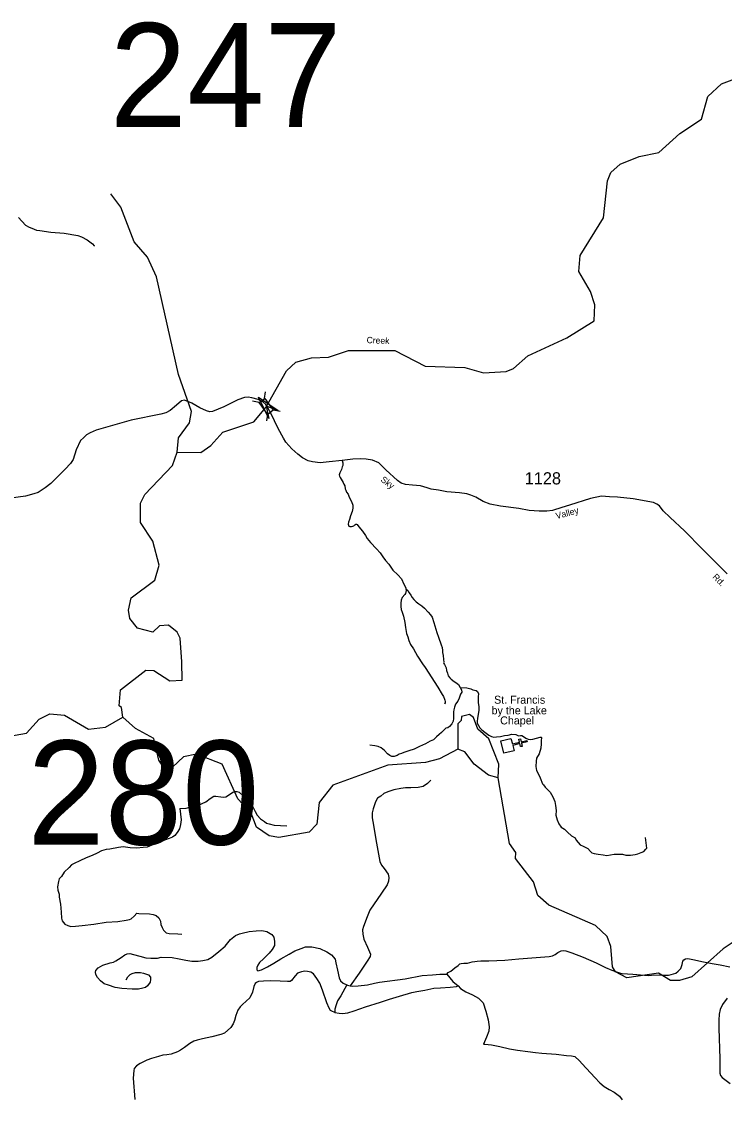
# Model space of a CAD drawing. Extents: x 884530 to 1028605, y 526725 to 653634.
# Drawn here: x 931595 to 938802, y 544215 to 555263 of the extents above; entities that cross this region are included whole.
import ezdxf

# ---------------------------------------------------------------- set-up
doc = ezdxf.new("R2010")
doc.units = 0
for name, color, linetype in [('Exist Cultural Church CELL', 7, 'Continuous'), ('Exist Cultural Church Label', 7, 'Continuous'), ('Exist Hydrographic Bay Label', 7, 'Continuous'), ('Exist Hydrographic Creek Single Shore', 7, 'Continuous'), ('Exist Hydrographic Creek Single Shore Label', 7, 'Continuous'), ('Exist Hydrographic Misc Water Feature', 7, 'Continuous'), ('Exist Road Non-System Type 51', 7, 'Continuous'), ('Exist Road Secondary Structure Standard Bridge Attributed CELL', 7, 'Continuous'), ('Exist Road Secondary Structure Standard Bridge CELL', 7, 'Continuous'), ('Exist Road Secondary Structure Standard Bridge Number Label', 7, 'Continuous'), ('Exist Road Secondary Type 20 Attributed', 7, 'Continuous'), ('Exist Road Secondary Type 51 Label', 7, 'Continuous'), ('Exist Road Secondary Type 51 Number Label', 7, 'Continuous')]:
    doc.layers.add(name, color=color, linetype=linetype)

msp = doc.modelspace()

# ---------------------------------------------------------------- linework, layer by layer
at = {"layer": 'Exist Cultural Church CELL'}
msp.add_lwpolyline([(936613, 547915), (936627, 547859), (936701, 547877), (936693, 547908), (936709, 547912), (936716, 547881), (936775, 547895), (936779, 547880), (936720, 547866), (936728, 547834), (936712, 547831), (936705, 547862), (936631, 547844), (936644, 547788), (936541, 547763), (936510, 547890)], close=True, dxfattribs=at)
at = {"layer": 'Exist Hydrographic Bay Label'}
for points in [[(936481, 547510), (936487, 547651), (936387, 547912), (936274, 548010), (936229, 548129), (936188, 548162), (936104, 548141), (936102, 548098), (936068, 548066), (936067, 547807)], [(936481, 547510), (936382, 547538), (936236, 547653), (936141, 547779), (936067, 547807)]]:
    msp.add_lwpolyline(points, dxfattribs=at)
at = {"layer": 'Exist Hydrographic Creek Single Shore'}
for points in [[(933191, 550848), (933432, 550846), (933535, 550917), (933657, 551055), (933977, 551160), (934099, 551306), (934313, 551682), (934408, 551772), (934568, 551815), (934743, 551824), (934946, 551892), (935421, 551893), (935732, 551732), (936140, 551717), (936330, 551661), (936564, 551676), (936640, 551707), (936787, 551836), (937185, 552021), (937467, 552196), (937473, 552360), (937427, 552495), (937310, 552701), (937324, 552865), (937563, 553251), (937602, 553631), (937638, 553715), (937733, 553802), (937928, 553880), (938129, 553922), (938344, 554115), (938567, 554264), (938633, 554496), (938771, 554624), (939033, 554724)], [(932634, 548132), (932621, 548231), (932597, 548251), (932611, 548415), (932869, 548616), (932952, 548612), (933115, 548506), (933240, 548511), (933239, 548701), (933222, 548944), (933191, 549004), (933102, 549075), (933010, 549070), (932941, 549006), (932784, 549045), (932704, 549145), (932691, 549230), (932720, 549355), (932960, 549537), (933007, 549693), (932941, 549938), (932815, 550127), (932813, 550327), (932858, 550415), (933144, 550714), (933191, 550848)], [(931351, 547918), (931645, 547968), (931775, 548113), (931885, 548167), (932035, 548154), (932280, 548011), (932456, 548031), (932634, 548132)], [(936067, 547807), (935880, 547706), (935737, 547669), (935352, 547641), (934786, 547436), (934646, 547258), (934621, 547035), (934544, 546955), (934233, 546899), (934134, 546917), (934004, 547005), (933950, 547151), (933814, 547298), (933651, 547652), (933388, 547753), (933254, 547726), (933142, 547620), (933042, 547632), (933002, 547692), (932952, 547913), (932764, 548018), (932634, 548132)], [(938932, 545856), (938787, 545760), (938468, 545471), (938342, 545435), (938250, 545436), (938127, 545508), (937801, 545462), (937686, 545523), (937655, 545576), (937637, 545784), (937599, 545886), (937478, 545997), (937002, 546207), (936888, 546304), (936843, 546446), (936660, 546686), (936662, 546745), (936599, 546838), (936481, 547510)]]:
    msp.add_lwpolyline(points, dxfattribs=at)
at = {"layer": 'Exist Hydrographic Misc Water Feature'}
msp.add_lwpolyline([(933191, 550848), (933204, 550996), (933318, 551151), (933339, 551265), (933203, 551645), (932980, 552647), (932887, 552849), (932751, 553006), (932614, 553360), (932510, 553497)], dxfattribs=at)
at = {"layer": 'Exist Road Non-System Type 51'}
for points in [[(931563, 553256), (931636, 553175), (931672, 553156), (931699, 553145), (931748, 553125), (931782, 553120), (931896, 553106), (932032, 553093), (932171, 553070), (932210, 553056), (932267, 553026), (932322, 552986), (932339, 552966), (932341, 552960)], [(934882, 550764), (934888, 550740), (934889, 550730), (934888, 550714), (934883, 550699), (934874, 550671), (934857, 550636), (934854, 550626), (934852, 550616), (934854, 550605), (934860, 550590), (934882, 550556), (934892, 550539), (934900, 550523), (934908, 550503), (934913, 550475), (934920, 550459), (934928, 550441), (934943, 550418), (934950, 550398), (934958, 550380), (934979, 550343), (934990, 550305), (934990, 550275), (934984, 550243), (934968, 550198), (934956, 550161), (934948, 550132), (934943, 550113), (934947, 550102), (934952, 550092), (934960, 550088), (934970, 550087), (934979, 550087), (934990, 550091), (935001, 550096), (935013, 550106), (935023, 550113), (935029, 550112), (935035, 550109), (935054, 550085), (935091, 550039), (935121, 549996), (935139, 549965), (935174, 549924), (935235, 549858), (935272, 549817), (935298, 549778), (935326, 549740), (935361, 549702), (935403, 549641), (935454, 549593), (935491, 549552), (935516, 549497), (935535, 549458), (935536, 549448)], [(935536, 549448), (935537, 549432), (935531, 549402), (935524, 549391), (935498, 549361), (935486, 549332), (935482, 549301), (935483, 549268), (935488, 549237), (935496, 549210), (935511, 549170), (935525, 549103), (935532, 549054), (935542, 548990), (935555, 548956), (935567, 548920), (935584, 548877), (935612, 548834), (935655, 548759), (935705, 548679), (935734, 548641), (935862, 548442), (935908, 548366), (935921, 548346), (935933, 548318), (935936, 548306), (935937, 548295), (935937, 548281), (935931, 548271), (935930, 548269)], [(935536, 549448), (935554, 549431), (935568, 549409), (935587, 549385), (935601, 549360), (935617, 549341), (935641, 549314), (935668, 549296), (935700, 549273), (935725, 549250), (935765, 549209), (935787, 549183), (935804, 549157), (935823, 549103), (935844, 549035), (935854, 549000), (935871, 548955), (935897, 548876), (935907, 548847), (935912, 548818), (935912, 548795), (935919, 548765), (935922, 548726), (935924, 548697), (935922, 548690), (935924, 548682), (935930, 548672), (935938, 548661), (935950, 548638), (935953, 548611), (935961, 548584), (935970, 548558), (935987, 548536), (936000, 548523), (936029, 548500), (936046, 548488), (936074, 548468), (936092, 548439)], [(936092, 548439), (936104, 548412), (936108, 548391), (936097, 548368), (936082, 548328), (936068, 548296), (936043, 548265), (936034, 548237), (936026, 548209), (936025, 548188), (936022, 548159), (936025, 548118), (936020, 548092), (936008, 548065), (935983, 548037), (935964, 548025), (935944, 548019), (935931, 548006), (935900, 547975), (935878, 547956), (935848, 547933), (935817, 547902), (935784, 547888), (935735, 547860), (935674, 547831), (935619, 547806), (935566, 547789), (935516, 547770), (935489, 547762), (935468, 547753), (935445, 547742), (935416, 547731), (935391, 547729), (935371, 547739), (935346, 547758), (935315, 547792), (935281, 547820), (935251, 547832), (935217, 547840), (935166, 547846)], [(936092, 548439), (936161, 548434), (936203, 548425), (936223, 548414), (936255, 548408), (936270, 548396), (936281, 548371), (936278, 548345), (936275, 548321), (936278, 548285), (936282, 548238), (936283, 548201), (936276, 548165), (936271, 548119), (936265, 548092), (936268, 548072), (936279, 548047), (936292, 548025), (936315, 548003), (936346, 547980), (936385, 547949), (936413, 547936), (936437, 547928), (936463, 547931), (936505, 547935), (936546, 547944), (936583, 547950), (936622, 547958), (936664, 547957), (936689, 547941), (936712, 547944), (936723, 547944), (936740, 547936), (936766, 547917), (936790, 547909), (936809, 547905), (936836, 547909), (936913, 547929), (936924, 547930), (936927, 547924), (936924, 547892), (936922, 547860), (936918, 547816), (936903, 547759), (936876, 547713), (936871, 547684), (936867, 547627), (936876, 547588), (936897, 547544), (936912, 547510), (936935, 547449), (936947, 547439), (936963, 547415), (936990, 547389), (937014, 547366), (937030, 547341), (937041, 547317), (937062, 547269), (937071, 547228), (937078, 547178), (937074, 547130), (937087, 547082), (937102, 547039), (937126, 547007), (937161, 546987), (937194, 546954), (937232, 546918), (937270, 546895), (937281, 546871), (937302, 546848), (937324, 546826), (937354, 546812), (937402, 546786), (937428, 546758), (937442, 546744), (937466, 546735), (937506, 546728), (937557, 546721), (937597, 546716), (937670, 546728), (937716, 546728), (937757, 546728), (937789, 546718), (937837, 546719), (937886, 546726), (937915, 546733), (937947, 546747), (937976, 546757), (937996, 546780), (938006, 546792), (938006, 546792), (938006, 546790), (938006, 546792), (937992, 546899)], [(935791, 547488), (935756, 547452), (935711, 547423), (935662, 547413), (935586, 547410), (935532, 547408), (935482, 547401), (935411, 547388), (935350, 547368), (935310, 547350), (935277, 547325), (935246, 547302), (935225, 547267), (935200, 547195), (935191, 547154), (935191, 547100), (935197, 547063), (935235, 546842), (935269, 546653), (935285, 546618), (935314, 546583), (935354, 546523), (935359, 546489), (935358, 546453), (935344, 546414), (935285, 546330), (935167, 546154), (935138, 546087), (935101, 545988), (935089, 545955), (935094, 545908), (935106, 545858), (935143, 545776), (935171, 545705), (935170, 545679), (935140, 545634), (935058, 545511), (934963, 545379)], [(933219, 547196), (933283, 547200), (933321, 547211), (933369, 547215), (933406, 547228), (933447, 547248), (933486, 547267), (933529, 547301), (933568, 547324), (933588, 547325), (933639, 547317), (933669, 547314), (933689, 547318), (933728, 547340), (933761, 547365), (933783, 547370), (933802, 547372), (933825, 547363), (933870, 547325), (933901, 547312), (933923, 547291), (933945, 547254), (933990, 547167), (934011, 547128), (934046, 547093), (934085, 547063), (934106, 547048), (934134, 547039), (934185, 547028), (934315, 547019)], [(933219, 547196), (933225, 547140), (933231, 547080), (933225, 547032), (933213, 546990), (933190, 546951), (933165, 546920), (933142, 546905), (933108, 546890), (933059, 546874), (933006, 546850), (932931, 546820), (932882, 546802), (932842, 546796), (932776, 546790), (932710, 546794), (932638, 546803), (932590, 546799), (932499, 546780), (932463, 546777), (932413, 546763), (932370, 546741), (932319, 546714), (932258, 546690), (932191, 546661), (932136, 546633), (932107, 546620), (932082, 546593), (932033, 546546), (932003, 546501), (931982, 546476), (931973, 546448), (931965, 546395), (931968, 546361), (931980, 546320), (931981, 546290), (931995, 546218), (932000, 546135), (932004, 546073), (932011, 546047), (932037, 546012), (932069, 545997), (932099, 545988), (932149, 545992), (932217, 545997), (932336, 546013), (932463, 546031), (932583, 546040), (932667, 546051), (932700, 546060), (932718, 546066), (932751, 546094), (932776, 546124), (932798, 546121), (932906, 546117), (932946, 546111), (932975, 546102), (933004, 546077), (933021, 546043), (933024, 546009), (933035, 545978), (933050, 545950), (933077, 545923), (933107, 545915), (933197, 545912), (933239, 545909)], [(932666, 545441), (932683, 545471), (932707, 545496), (932730, 545507), (932764, 545517), (932814, 545516), (932846, 545511), (932895, 545493), (932917, 545470), (932918, 545444), (932913, 545416), (932887, 545379), (932865, 545362), (932838, 545355), (932794, 545346), (932728, 545345), (932624, 545352), (932556, 545363), (932487, 545387), (932442, 545399), (932405, 545430), (932372, 545466), (932357, 545496), (932352, 545520), (932357, 545538), (932380, 545565), (932427, 545590), (932502, 545615), (932538, 545622), (932562, 545637), (932616, 545671), (932655, 545696), (932679, 545709), (932705, 545712), (932743, 545702), (932808, 545682), (932868, 545668), (932922, 545664), (932988, 545664), (933028, 545672), (933138, 545670), (933210, 545656), (933279, 545641), (933341, 545633), (933405, 545633), (933455, 545639), (933504, 545651), (933546, 545672), (933617, 545731), (933681, 545787), (933737, 545855), (933789, 545897), (933829, 545912), (933857, 545919), (933928, 545938), (934000, 545943), (934057, 545948), (934110, 545938), (934161, 545906), (934182, 545879), (934189, 545835), (934187, 545793), (934166, 545752), (934132, 545715), (934074, 545655), (934035, 545620), (934016, 545591), (934007, 545567), (934008, 545543), (934018, 545535), (934054, 545543), (934117, 545573), (934181, 545613), (934254, 545656), (934338, 545705), (934397, 545737), (934462, 545763), (934507, 545779), (934547, 545780), (934571, 545779), (934654, 545762), (934725, 545729), (934772, 545696), (934809, 545654), (934817, 545614), (934834, 545539), (934850, 545463), (934865, 545432), (934892, 545407), (934931, 545390)], [(935954, 545499), (935970, 545515), (935995, 545530), (936036, 545564), (936071, 545589), (936090, 545605), (936102, 545608), (936130, 545611), (936168, 545612), (936214, 545626), (936241, 545629), (936265, 545632), (936305, 545635), (936387, 545636), (936551, 545644), (936692, 545657), (936826, 545666), (937005, 545680), (937037, 545686), (937066, 545701), (937094, 545721), (937127, 545737), (937147, 545743), (937177, 545738), (937237, 545719), (937353, 545673), (937487, 545616), (937581, 545567), (937646, 545539), (937726, 545514), (937753, 545505), (937861, 545499), (938023, 545487), (938087, 545491), (938173, 545488), (938229, 545488), (938255, 545497), (938302, 545511), (938328, 545530), (938353, 545557), (938369, 545599), (938374, 545633), (938385, 545646), (938401, 545658), (938427, 545661), (938479, 545649), (938586, 545627), (938675, 545608), (938757, 545595), (938858, 545573)], [(934807, 545108), (934775, 545119), (934762, 545128), (934749, 545150), (934724, 545207), (934681, 545335), (934654, 545408), (934623, 545455), (934589, 545502), (934562, 545519), (934526, 545528), (934498, 545529), (934464, 545523), (934425, 545508), (934400, 545483), (934362, 545434), (934350, 545425), (934322, 545424), (934248, 545428), (934152, 545432), (934074, 545428), (934026, 545424), (934003, 545415), (933989, 545402), (933976, 545372), (933962, 545315), (933934, 545257), (933861, 545190), (933838, 545165), (933813, 545130), (933793, 545074), (933779, 545025), (933766, 544991), (933741, 544954), (933677, 544896), (933638, 544880), (933547, 544857), (933450, 544837), (933396, 544822), (933363, 544812), (933320, 544789), (933267, 544749), (933226, 544720), (933193, 544702), (933128, 544680), (933086, 544673), (933044, 544669), (932998, 544657), (932927, 544635), (932880, 544619), (932811, 544585), (932772, 544559), (932749, 544531), (932746, 544511), (932739, 544434), (932756, 544215)], [(934963, 545379), (934987, 545376), (935045, 545380), (935143, 545390), (935212, 545408), (935264, 545418), (935528, 545452), (935703, 545486), (935810, 545494), (935884, 545500), (935954, 545499)], [(935954, 545499), (936017, 545425), (936071, 545379)], [(934931, 545390), (934867, 545276), (934833, 545225), (934820, 545186), (934808, 545142), (934807, 545108)], [(934807, 545108), (934851, 545099), (934887, 545097), (934939, 545103), (935004, 545125), (935121, 545163), (935275, 545213), (935366, 545242), (935469, 545275), (935595, 545312), (935647, 545320), (935730, 545335), (935823, 545356), (935889, 545358), (935989, 545366), (936053, 545374), (936071, 545379)], [(934931, 545390), (934937, 545386), (934963, 545379)], [(936071, 545379), (936095, 545352), (936151, 545318), (936220, 545286), (936279, 545253), (936327, 545204), (936356, 545119), (936379, 545032), (936391, 544959), (936385, 544915), (936363, 544852), (936330, 544783)], [(938831, 545254), (938782, 545188), (938757, 545138), (938749, 545089), (938745, 545029), (938743, 544971), (938744, 544945), (938753, 544632), (938753, 544484), (938760, 544462), (938780, 544441), (938859, 544378)], [(936330, 544783), (936344, 544781), (936412, 544774), (936500, 544759), (936597, 544734), (936680, 544721), (936786, 544705), (936864, 544696), (936929, 544690), (937075, 544678), (937183, 544667), (937235, 544661), (937266, 544654), (937317, 544612), (937342, 544581), (937342, 544579), (937473, 544440), (937523, 544386), (937570, 544349), (937619, 544317), (937670, 544291), (937724, 544249), (937753, 544212)]]:
    msp.add_lwpolyline(points, dxfattribs=at)
at = {"layer": 'Exist Road Secondary Structure Standard Bridge Attributed CELL'}
msp.add_lwpolyline([(934131, 551193), (934023, 551412), (934226, 551276), (934104, 551320)], close=True, dxfattribs=at)
at = {"layer": 'Exist Road Secondary Structure Standard Bridge CELL'}
for p, q in [((934087, 551400), (934097, 551469)), ((934031, 551360), (933963, 551371)), ((934109, 551169), (934119, 551237)), ((934245, 551268), (934176, 551279))]:
    msp.add_line(p, q, dxfattribs=at)
msp.add_lwpolyline([(934119, 551237), (934031, 551360), (934088, 551401), (934176, 551279)], close=True, dxfattribs=at)
at = {"layer": 'Exist Road Secondary Type 20 Attributed'}
for points in [[(934122, 551297), (934099, 551338), (934069, 551366), (934022, 551390), (933955, 551406), (933918, 551412), (933882, 551410), (933814, 551385), (933668, 551315), (933552, 551265), (933526, 551264), (933490, 551274), (933423, 551303), (933340, 551353), (933267, 551384), (933235, 551376), (933182, 551330), (933119, 551277), (933075, 551254), (933023, 551239), (932719, 551178), (932359, 551076), (932299, 551048), (932261, 551027), (932230, 550998), (932201, 550970), (932155, 550874), (932124, 550776), (932097, 550734), (932041, 550675), (931894, 550530), (931837, 550483), (931764, 550435), (931722, 550422), (931635, 550397), (931279, 550352)], [(938828, 549603), (938572, 549859), (938391, 550044), (938244, 550180), (938174, 550248), (938136, 550298), (938110, 550316), (938075, 550333), (937866, 550370), (937704, 550387), (937624, 550393), (937542, 550397), (937430, 550374), (937213, 550307), (937135, 550282), (937037, 550252), (936982, 550245), (936903, 550244), (936799, 550252), (936695, 550271), (936507, 550295), (936401, 550317), (936329, 550343), (936253, 550388), (936203, 550410), (936159, 550423), (936085, 550433), (935955, 550442), (935871, 550459), (935794, 550471), (935752, 550483), (935685, 550505), (935605, 550510), (935531, 550518), (935488, 550533), (935449, 550558), (935331, 550670), (935258, 550740), (935194, 550768), (935127, 550779), (935068, 550781), (934990, 550777), (934882, 550764), (934750, 550750), (934657, 550740), (934578, 550749), (934533, 550760), (934475, 550790), (934428, 550829), (934366, 550885), (934305, 550953), (934282, 550994), (934227, 551093), (934151, 551248), (934122, 551297)]]:
    msp.add_lwpolyline(points, dxfattribs=at)

# ---------------------------------------------------------------- texts
at = {"layer": 'Exist Cultural Church Label'}
for s, height, p in [('St. Francis', 82.02, (936440, 548271)), ('by the Lake', 82.02, (936414, 548162)), ('Chapel', 82, (936502, 548059))]:
    msp.add_text(s, height=height, dxfattribs=at).set_placement(p)
at = {"layer": 'Exist Hydrographic Creek Single Shore Label'}
msp.add_text('Creek', height=65.6, rotation=357.5926, dxfattribs=at).set_placement((935132, 551967))
msp.add_text('Creek', height=65.6, rotation=357.5926, dxfattribs=at).set_placement((935132, 551967))
at = {"layer": 'Exist Road Secondary Structure Standard Bridge Number Label'}
for s, p in [('247', (932498, 554181)), ('280', (931655, 546827))]:
    msp.add_text(s, height=1066.3, dxfattribs=at).set_placement(p)
at = {"layer": 'Exist Road Secondary Type 51 Label'}
for s, rotation, p in [('Sky', 322.7503, (935271, 550556)), ('Valley', 15.0805, (937082, 550163)), ('Rd.', 315.1116, (938673, 549565))]:
    msp.add_text(s, height=65.6, rotation=rotation, dxfattribs=at).set_placement(p)
at = {"layer": 'Exist Road Secondary Type 51 Number Label'}
msp.add_text('1128', height=125, dxfattribs=at).set_placement((936754, 550519))

doc.saveas('drawing.dxf')
